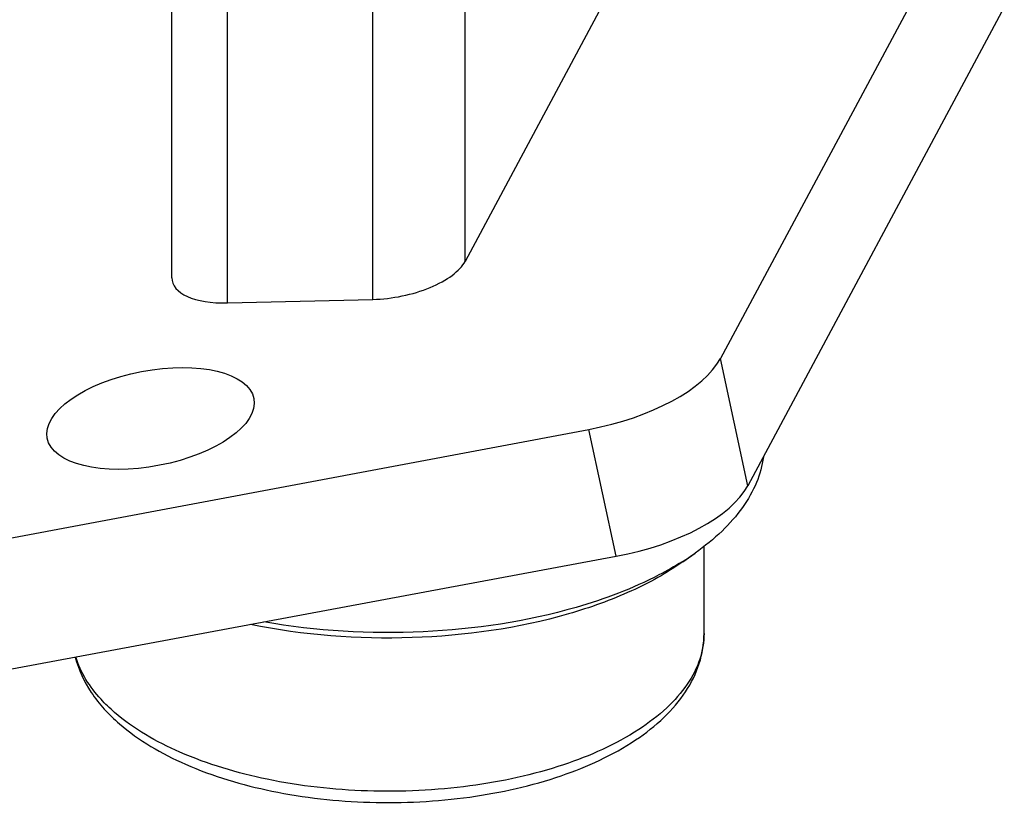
# Model space of a CAD drawing. Header units: millimetres. Extents: x 0 to 420, y 0 to 297.
# Tile 378 of 502: x 380.1 to 386.65, y 134.82 to 140.03. Entities that reach past the tile are written whole.
import ezdxf

# ---------------------------------------------------------------- set-up
doc = ezdxf.new("R2010")
doc.units = ezdxf.units.MM
doc.header["$LTSCALE"] = 23.1
doc.layers.get('0').update_dxf_attribs({"linetype": 'CONTINUOUS'})
doc.layers.add('02___PRT_ALL_AXES', color=7, linetype='CONTINUOUS')

msp = doc.modelspace()

# ---------------------------------------------------------------- linework, layer by layer
at = {"color": 7, "linetype": 'CONTINUOUS'}
for p, q in [((381.1145, 138.3104), (381.1145, 147.5869)), ((381.4851, 138.1427), (381.4851, 147.5497)), ((382.4511, 138.166), (382.4511, 147.4528)), ((383.0634, 138.4191), (383.0634, 147.3914)), ((386.4988, 141.015), (384.7611, 137.7725)), ((384.0469, 140.2544), (383.0634, 138.4191)), ((386.6485, 140.1094), (384.9432, 136.9273)), ((381.4851, 138.1427), (382.4511, 138.166)), ((384.9432, 136.9273), (384.7611, 137.7725)), ((376.4267, 135.9009), (383.8863, 137.3017)), ((384.0681, 136.4576), (383.8863, 137.3017)), ((376.517, 135.0517), (384.0681, 136.4576)), ((384.5102, 136.4235), (384.5067, 136.4213)), ((384.5101, 136.4235), (384.5067, 136.4213)), ((384.5117, 136.4212), (384.5933, 136.479))]:
    msp.add_line(p, q, dxfattribs=at)
msp.add_arc((383.5121, 138.0099), 1.8743, 302.17644, 305.23251, dxfattribs=at)
for centre, major_axis, ratio, start_param, end_param in [((382.5805, 138.4075), (0.4983, 0.0926), 0.448191, -1.915704, -0.344907), ((381.6145, 138.3842), (0.4983, 0.0926), 0.448191, 3.058485, 4.367482), ((383.8099, 137.7496), (0.9822, 0.1889), 0.45419, -1.580415, -0.35328), ((383.9917, 136.906), (0.9826, 0.187), 0.454742, -1.579514, -0.352379)]:
    msp.add_ellipse(centre, major_axis=major_axis, ratio=ratio, start_param=start_param, end_param=end_param, dxfattribs=at)
for points, knots in [([(385.0468, 137.119), (385.0391, 137.0607), (385.0061, 136.9416), (384.9104, 136.774), (384.7707, 136.616), (384.6563, 136.5234), (384.5933, 136.479)], [0, 0, 0, 0, 0.218896, 0.454053, 0.713033, 1, 1, 1, 1]), ([(384.5116, 136.4212), (384.4046, 136.3455), (384.1582, 136.2101), (383.8944, 136.1159), (383.7521, 136.0748)], [0, 0, 0, 0, 0.469517, 1, 1, 1, 1]), ([(384.5067, 136.4213), (384.4566, 136.3899), (384.2335, 136.2635), (383.9914, 136.1728), (383.8021, 136.1181)], [0, 0, 0, 0, 0.23077, 1, 1, 1, 1]), ([(383.8021, 136.1181), (383.4724, 136.0229), (382.7761, 135.9198), (382.0747, 135.9599), (381.7262, 136.0208)], [0, 0, 0, 0, 0.49243, 1, 1, 1, 1]), ([(383.7521, 136.0748), (383.4149, 135.9775), (382.704, 135.878), (381.9893, 135.9321), (381.6376, 136.0046)], [0, 0, 0, 0, 0.494287, 1, 1, 1, 1]), ([(384.6521, 135.9449), (384.6521, 135.8871), (384.6315, 135.7665), (384.5432, 135.5965), (384.4023, 135.4384), (384.1367, 135.2371), (383.6964, 135.0434), (383.0839, 134.9106), (382.4179, 134.8791), (381.7651, 134.9523), (381.191, 135.1219), (380.8615, 135.309), (380.7334, 135.4199)], [0, 0, 0, 0, 0.038838, 0.080559, 0.127256, 0.179995, 0.303547, 0.446724, 0.599474, 0.749784, 0.886116, 1, 1, 1, 1]), ([(380.7652, 135.344), (380.8951, 135.2315), (381.2236, 135.0431), (381.7929, 134.8746), (382.4327, 134.8039), (383.0837, 134.837), (383.6846, 134.9711), (384.1196, 135.1683), (384.3867, 135.3769), (384.5343, 135.5483), (384.6296, 135.7396), (384.6521, 135.8775), (384.6521, 135.9449)], [0, 0, 0, 0, 0.114954, 0.248807, 0.395057, 0.54334, 0.682739, 0.80492, 0.858763, 0.908339, 0.95491, 1, 1, 1, 1]), ([(380.4716, 135.7879), (380.4924, 135.7043), (380.5706, 135.538), (380.6946, 135.4051), (380.7652, 135.344)], [0, 0, 0, 0, 0.480231, 1, 1, 1, 1]), ([(380.7334, 135.4199), (380.7018, 135.4473), (380.5929, 135.5516), (380.5069, 135.6842), (380.4754, 135.7888)], [0, 0, 0, 0, 0.276725, 1, 1, 1, 1])]:
    msp.add_open_spline(points, degree=3, knots=knots, dxfattribs=at)
at = {"layer": '02___PRT_ALL_AXES', "color": 7, "linetype": 'CONTINUOUS'}
msp.add_line((384.6521, 135.9449), (384.6521, 136.5239), dxfattribs=at)
msp.add_ellipse((380.9722, 137.3745), major_axis=(0.6875, 0.1317), ratio=0.453481, dxfattribs=at)

doc.saveas('drawing.dxf')
